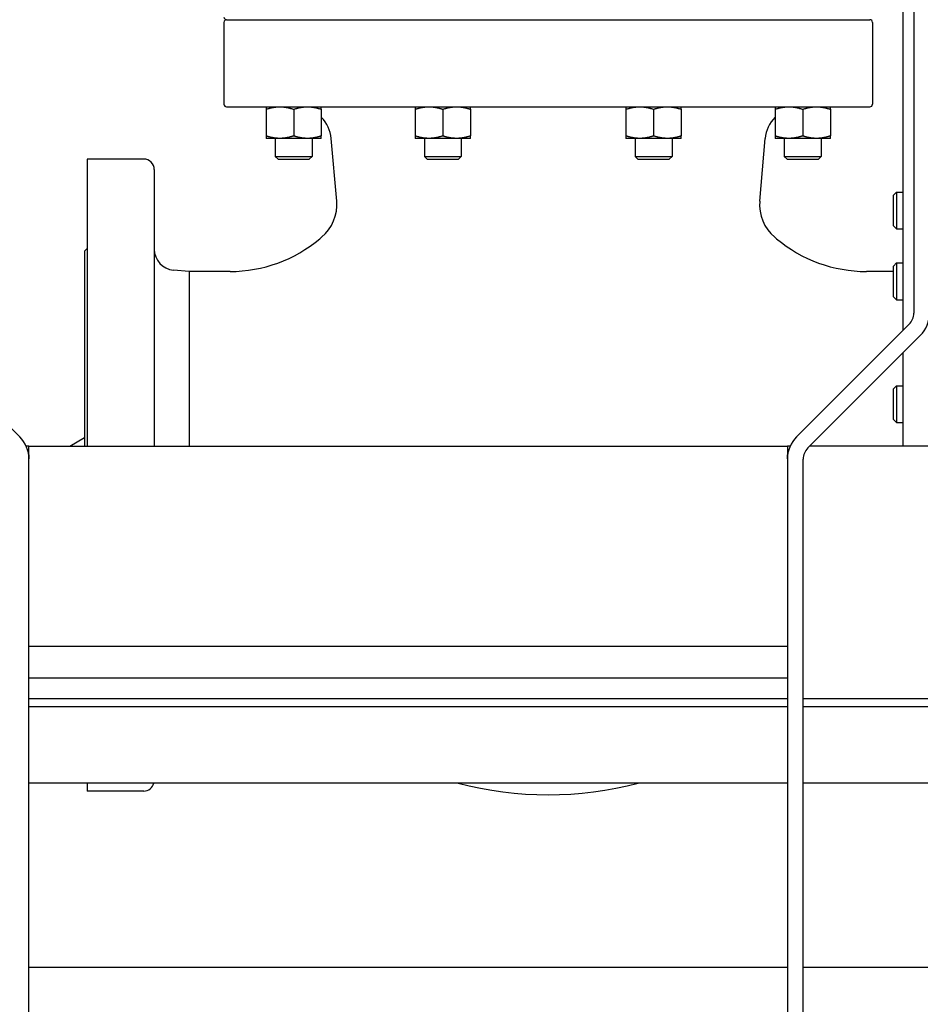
# Model space of a CAD drawing. Header units: inches. Extents: x 24 to 1128, y -94 to 748.
# Tile 512 of 573: x 896 to 918, y 297 to 320. Entities that reach past the tile are written whole.
import ezdxf

# ---------------------------------------------------------------- set-up
doc = ezdxf.new("R2010")
doc.units = ezdxf.units.IN
doc.header["$LTSCALE"] = 32
doc.header["$MEASUREMENT"] = 0
doc.layers.add('Visible (ANSI)', color=7, linetype='Continuous', lineweight=30)

msp = doc.modelspace()

# ---------------------------------------------------------------- linework, layer by layer
at = {"layer": 'Visible (ANSI)'}
for p, q in [((917.59907, 347.12612), (917.59907, 313.03145)), ((917.34907, 312.62612), (917.34907, 324.69311)), ((901.28966, 319.99662), (916.55566, 319.99662)), ((901.28966, 319.99662), (916.55566, 319.99662)), ((901.22666, 319.93362), (901.22666, 317.99212)), ((916.61866, 319.93362), (916.61866, 317.99212)), ((901.28966, 317.92912), (916.55566, 317.92912)), ((902.22615, 317.87053), (902.22615, 317.23772)), ((902.88215, 317.87053), (902.88215, 317.23772)), ((903.53815, 317.87053), (903.53815, 317.23772)), ((905.7646, 317.87053), (905.7646, 317.23772)), ((906.4206, 317.87053), (906.4206, 317.23772)), ((907.0766, 317.87053), (907.0766, 317.23772)), ((910.76872, 317.87053), (910.76872, 317.23772)), ((911.42472, 317.87053), (911.42472, 317.23772)), ((912.08072, 317.87053), (912.08072, 317.23772)), ((914.30717, 317.87053), (914.30717, 317.23772)), ((914.96317, 317.87053), (914.96317, 317.23772)), ((915.61917, 317.87053), (915.61917, 317.23772)), ((902.55415, 317.17912), (902.22615, 317.17912)), ((902.44465, 317.17912), (902.44465, 316.75077)), ((903.21015, 317.17912), (902.55415, 317.17912)), ((903.53815, 317.17912), (903.21015, 317.17912)), ((903.31965, 317.17912), (903.31965, 316.75077)), ((903.90343, 315.69149), (903.77371, 317.1742)), ((906.0926, 317.17912), (905.7646, 317.17912)), ((905.9831, 317.17912), (905.9831, 316.75077)), ((906.7486, 317.17912), (906.0926, 317.17912)), ((907.0766, 317.17912), (906.7486, 317.17912)), ((906.8581, 317.17912), (906.8581, 316.75077)), ((911.09672, 317.17912), (910.76872, 317.17912)), ((910.98722, 317.17912), (910.98722, 316.75077)), ((911.75272, 317.17912), (911.09672, 317.17912)), ((912.08072, 317.17912), (911.75272, 317.17912)), ((911.86222, 317.17912), (911.86222, 316.75077)), ((913.9419, 315.69149), (914.07162, 317.1742)), ((914.63517, 317.17912), (914.30717, 317.17912)), ((914.52567, 317.17912), (914.52567, 316.75077)), ((915.29117, 317.17912), (914.63517, 317.17912)), ((915.61917, 317.17912), (915.29117, 317.17912)), ((915.40067, 317.17912), (915.40067, 316.75077)), ((899.32266, 316.68862), (897.98166, 316.68862)), ((897.98166, 316.68862), (897.98166, 309.87612)), ((902.5108, 316.68462), (902.44465, 316.75077)), ((902.44465, 316.75077), (903.31965, 316.75077)), ((902.5108, 316.68462), (903.2535, 316.68462)), ((903.2535, 316.68462), (903.31965, 316.75077)), ((906.04925, 316.68462), (905.9831, 316.75077)), ((905.9831, 316.75077), (906.8581, 316.75077)), ((906.04925, 316.68462), (906.79195, 316.68462)), ((906.79195, 316.68462), (906.8581, 316.75077)), ((911.05337, 316.68462), (910.98722, 316.75077)), ((910.98722, 316.75077), (911.86222, 316.75077)), ((911.05337, 316.68462), (911.79607, 316.68462)), ((911.79607, 316.68462), (911.86222, 316.75077)), ((914.59182, 316.68462), (914.52567, 316.75077)), ((914.52567, 316.75077), (915.40067, 316.75077)), ((914.59182, 316.68462), (915.33452, 316.68462)), ((915.33452, 316.68462), (915.40067, 316.75077)), ((899.57266, 316.43862), (899.57266, 309.87612)), ((917.11666, 315.83173), (917.18958, 315.90464)), ((917.11666, 315.10256), (917.11666, 315.83173)), ((917.18958, 315.90464), (917.18958, 315.02964)), ((917.18958, 315.90464), (917.34907, 315.90464)), ((917.11666, 315.10256), (917.18958, 315.02964)), ((917.18958, 315.02964), (917.34907, 315.02964)), ((897.91866, 314.50362), (897.98166, 314.56662)), ((897.91866, 314.50362), (897.91866, 309.87612)), ((917.11666, 314.1494), (917.18958, 314.22232)), ((917.11666, 313.42024), (917.11666, 314.1494)), ((917.18958, 314.22232), (917.18958, 313.34732)), ((917.18958, 314.22232), (917.34907, 314.22232)), ((900.39966, 314.02044), (900.02909, 314.05286)), ((901.37118, 314.02044), (900.39966, 314.02044)), ((900.39966, 314.02044), (900.39966, 309.87612)), ((917.11666, 314.02044), (916.47415, 314.02044)), ((917.11666, 313.42024), (917.18958, 313.34732)), ((917.18958, 313.34732), (917.34907, 313.34732)), ((896.3794, 310.09579), (893.70891, 312.76629)), ((917.48924, 312.76629), (914.81874, 310.09579)), ((915.08391, 309.83063), (917.7544, 312.50112)), ((917.34907, 309.87612), (917.34907, 312.09579)), ((917.11666, 311.23553), (917.18958, 311.30845)), ((917.18958, 311.30845), (917.18958, 310.43345)), ((917.18958, 311.30845), (917.34907, 311.30845)), ((917.11666, 310.50637), (917.11666, 311.23553)), ((917.11666, 310.50637), (917.18958, 310.43345)), ((917.18958, 310.43345), (917.34907, 310.43345)), ((897.56624, 309.87612), (897.91866, 310.0796)), ((896.59907, 309.87612), (896.53171, 309.87612)), ((896.59907, 309.66908), (896.59907, 309.87612)), ((896.59907, 309.87612), (914.59907, 309.87612)), ((896.59907, 309.66908), (896.59907, 309.57321)), ((914.59907, 309.87612), (914.59907, 309.66908)), ((914.66644, 309.87612), (914.59907, 309.87612)), ((914.59907, 309.57321), (914.59907, 309.66908)), ((924.09907, 309.87612), (915.1294, 309.87612)), ((896.59907, 309.56546), (896.59907, 309.57321)), ((896.59907, 273.37612), (896.59907, 309.56546)), ((914.59907, 309.57321), (914.59907, 309.56546)), ((914.59907, 309.56546), (914.59907, 273.37612)), ((914.97407, 273.37612), (914.97407, 309.56546)), ((896.59907, 305.12612), (914.59907, 305.12612)), ((896.59907, 304.37612), (914.59907, 304.37612)), ((914.59907, 303.87612), (896.59907, 303.87612)), ((922.55907, 303.87612), (914.97407, 303.87612)), ((914.59907, 303.68812), (896.59907, 303.68812)), ((922.47407, 303.68812), (914.97407, 303.68812)), ((914.59907, 301.87612), (896.59907, 301.87612)), ((897.98166, 301.87612), (897.98166, 301.68862)), ((922.47407, 301.87612), (914.97407, 301.87612)), ((899.32266, 301.68862), (897.98166, 301.68862)), ((914.59907, 297.50112), (896.59907, 297.50112)), ((971.37916, 297.50112), (914.97407, 297.50112))]:
    msp.add_line(p, q, dxfattribs=at)
for centre, radius, start, end in [((901.28966, 320.05962), 0.063, 180, 270), ((901.28966, 319.93362), 0.063, 90, 180), ((916.55566, 319.93362), 0.063, 0, 90), ((901.28966, 317.99212), 0.063, 180, 270), ((916.55566, 317.99212), 0.063, 270, 0), ((902.94986, 317.10212), 0.827, 5, 44.654126), ((914.89547, 317.10212), 0.827, 135.345874, 175), ((899.32266, 316.43862), 0.25, 0, 90), ((902.90724, 315.60434), 1, 309.711297, 5), ((914.93809, 315.60434), 1, 175, 230.288703), ((908.92266, 308.36162), 8.415, 129.711297, 130.102697), ((908.92266, 308.36162), 8.415, 49.897304, 50.288703), ((901.37118, 317.32844), 3.308, 270, 310.102697), ((916.47415, 317.32844), 3.308, 229.897303, 270), ((900.07266, 314.55096), 0.5, 180, 265), ((917.22407, 313.03145), 0.375, 315, 0), ((917.22407, 313.03145), 0.75, 315, 0), ((895.84907, 309.56546), 0.75, 0, 45), ((915.34907, 309.56546), 0.75, 135, 180), ((915.34907, 309.56546), 0.375, 135, 180), ((899.32266, 301.93862), 0.25, 270, 345.522488), ((908.92266, 310.01562), 8.415, 255.29844, 284.70156)]:
    msp.add_arc(centre, radius, start, end, dxfattribs=at)
for points, weights in [([(902.22615, 317.92912), (902.22615, 317.92912), (902.22615, 317.87053)], [1, 1.04314139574, 1.01001874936]), ([(902.22615, 317.87053), (902.40193, 317.92912), (902.55415, 317.92912)], [1.01001874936, 1.04314139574, 1]), ([(902.55415, 317.92912), (902.70638, 317.92912), (902.88215, 317.87053)], [1, 1.04314139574, 1.01001874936]), ([(902.88215, 317.87053), (903.05793, 317.92912), (903.21015, 317.92912)], [1.01001874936, 1.04314139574, 1]), ([(903.21015, 317.92912), (903.36238, 317.92912), (903.53815, 317.87053)], [1, 1.04314139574, 1.01001874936]), ([(903.53815, 317.87053), (903.53815, 317.92482), (903.53815, 317.92879)], [1.01001874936, 1.04063161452, 1.00609998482]), ([(905.7646, 317.92912), (905.7646, 317.92912), (905.7646, 317.87053)], [1, 1.04314139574, 1.01001874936]), ([(905.7646, 317.87053), (905.94038, 317.92912), (906.0926, 317.92912)], [1.01001874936, 1.04314139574, 1]), ([(906.0926, 317.92912), (906.24483, 317.92912), (906.4206, 317.87053)], [1, 1.04314139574, 1.01001874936]), ([(906.4206, 317.87053), (906.59638, 317.92912), (906.7486, 317.92912)], [1.01001874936, 1.04314139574, 1]), ([(906.7486, 317.92912), (906.90083, 317.92912), (907.0766, 317.87053)], [1, 1.04314139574, 1.01001874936]), ([(907.0766, 317.87053), (907.0766, 317.92912), (907.0766, 317.92912)], [1.01001874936, 1.04314139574, 1]), ([(910.76872, 317.92912), (910.76872, 317.92912), (910.76872, 317.87053)], [1, 1.04314139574, 1.01001874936]), ([(910.76872, 317.87053), (910.9445, 317.92912), (911.09672, 317.92912)], [1.01001874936, 1.04314139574, 1]), ([(911.09672, 317.92912), (911.24895, 317.92912), (911.42472, 317.87053)], [1, 1.04314139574, 1.01001874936]), ([(911.42472, 317.87053), (911.6005, 317.92912), (911.75272, 317.92912)], [1.01001874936, 1.04314139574, 1]), ([(911.75272, 317.92912), (911.90495, 317.92912), (912.08072, 317.87053)], [1, 1.04314139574, 1.01001874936]), ([(912.08072, 317.87053), (912.08072, 317.92912), (912.08072, 317.92912)], [1.01001874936, 1.04314139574, 1]), ([(914.30717, 317.87053), (914.48295, 317.92912), (914.63517, 317.92912)], [1.01001874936, 1.04314139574, 1]), ([(914.30717, 317.92879), (914.30717, 317.92482), (914.30717, 317.87053)], [1.00609998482, 1.04063161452, 1.01001874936]), ([(914.63517, 317.92912), (914.7874, 317.92912), (914.96317, 317.87053)], [1, 1.04314139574, 1.01001874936]), ([(914.96317, 317.87053), (915.13895, 317.92912), (915.29117, 317.92912)], [1.01001874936, 1.04314139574, 1]), ([(915.29117, 317.92912), (915.4434, 317.92912), (915.61917, 317.87053)], [1, 1.04314139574, 1.01001874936]), ([(915.61917, 317.87053), (915.61917, 317.92912), (915.61917, 317.92912)], [1.01001874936, 1.04314139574, 1]), ([(902.22615, 317.23772), (902.22615, 317.17912), (902.22615, 317.17912)], [1.01001874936, 1.04314139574, 1]), ([(902.55415, 317.17912), (902.40193, 317.17912), (902.22615, 317.23772)], [1, 1.04314139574, 1.01001874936]), ([(902.88215, 317.23772), (902.70638, 317.17912), (902.55415, 317.17912)], [1.01001874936, 1.04314139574, 1]), ([(903.21015, 317.17912), (903.05793, 317.17912), (902.88215, 317.23772)], [1, 1.04314139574, 1.01001874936]), ([(903.53815, 317.23772), (903.36238, 317.17912), (903.21015, 317.17912)], [1.01001874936, 1.04314139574, 1]), ([(903.53815, 317.17912), (903.53815, 317.17912), (903.53815, 317.23772)], [1, 1.04314139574, 1.01001874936]), ([(905.7646, 317.23772), (905.7646, 317.17912), (905.7646, 317.17912)], [1.01001874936, 1.04314139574, 1]), ([(906.0926, 317.17912), (905.94038, 317.17912), (905.7646, 317.23772)], [1, 1.04314139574, 1.01001874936]), ([(906.4206, 317.23772), (906.24483, 317.17912), (906.0926, 317.17912)], [1.01001874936, 1.04314139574, 1]), ([(906.7486, 317.17912), (906.59638, 317.17912), (906.4206, 317.23772)], [1, 1.04314139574, 1.01001874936]), ([(907.0766, 317.23772), (906.90083, 317.17912), (906.7486, 317.17912)], [1.01001874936, 1.04314139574, 1]), ([(907.0766, 317.17912), (907.0766, 317.17912), (907.0766, 317.23772)], [1, 1.04314139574, 1.01001874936]), ([(910.76872, 317.23772), (910.76872, 317.17912), (910.76872, 317.17912)], [1.01001874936, 1.04314139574, 1]), ([(911.09672, 317.17912), (910.9445, 317.17912), (910.76872, 317.23772)], [1, 1.04314139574, 1.01001874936]), ([(911.42472, 317.23772), (911.24895, 317.17912), (911.09672, 317.17912)], [1.01001874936, 1.04314139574, 1]), ([(911.75272, 317.17912), (911.6005, 317.17912), (911.42472, 317.23772)], [1, 1.04314139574, 1.01001874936]), ([(912.08072, 317.23772), (911.90495, 317.17912), (911.75272, 317.17912)], [1.01001874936, 1.04314139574, 1]), ([(912.08072, 317.17912), (912.08072, 317.17912), (912.08072, 317.23772)], [1, 1.04314139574, 1.01001874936]), ([(914.30717, 317.23772), (914.30717, 317.17912), (914.30717, 317.17912)], [1.01001874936, 1.04314139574, 1]), ([(914.63517, 317.17912), (914.48295, 317.17912), (914.30717, 317.23772)], [1, 1.04314139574, 1.01001874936]), ([(914.96317, 317.23772), (914.7874, 317.17912), (914.63517, 317.17912)], [1.01001874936, 1.04314139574, 1]), ([(915.29117, 317.17912), (915.13895, 317.17912), (914.96317, 317.23772)], [1, 1.04314139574, 1.01001874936]), ([(915.61917, 317.23772), (915.4434, 317.17912), (915.29117, 317.17912)], [1.01001874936, 1.04314139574, 1]), ([(915.61917, 317.17912), (915.61917, 317.17912), (915.61917, 317.23772)], [1, 1.04314139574, 1.01001874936])]:
    msp.add_rational_spline(points, weights, degree=2, dxfattribs=at)

doc.saveas('drawing.dxf')
